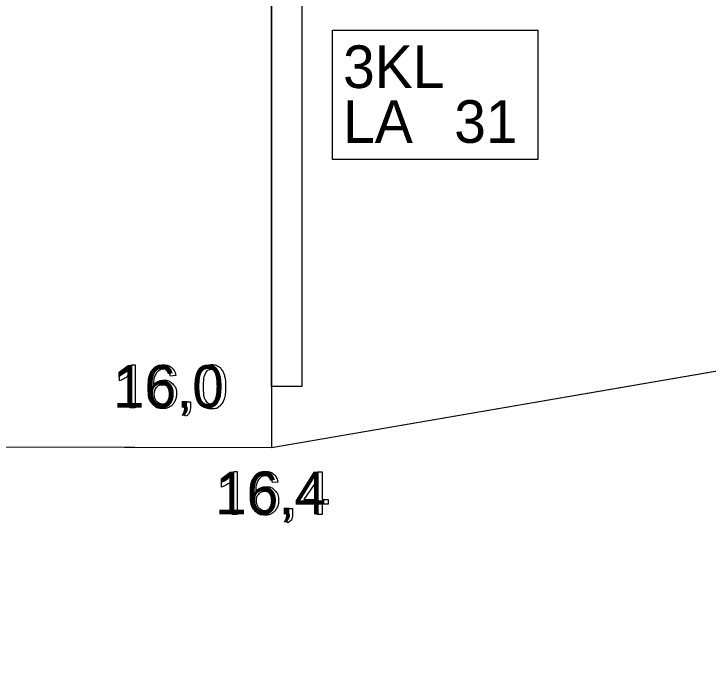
# Model space of a CAD drawing. Extents: x 532503 to 539665, y 6557663 to 6561526.
# Drawn here: x 537646.5 to 537737.8, y 6560151 to 6560238 of the extents above; entities that cross this region are included whole.
import ezdxf

# ---------------------------------------------------------------- set-up
doc = ezdxf.new("R2010")
doc.units = 0
for name, color, linetype in [('GEOLPUNKT', 7, 'Continuous'), ('Kaitsevöönd', 7, 'Continuous'), ('Proovid', 7, 'Continuous'), ('Täide', 7, 'Continuous')]:
    doc.layers.add(name, color=color, linetype=linetype)

msp = doc.modelspace()

# ---------------------------------------------------------------- linework, layer by layer
at = {"layer": 'GEOLPUNKT'}
msp.add_line((537680.404, 6560509.07), (537680.404, 6560181.07), dxfattribs=at)
for points in [[(537675.452, 6560177.892), (537675.895, 6560177.892), (537675.895, 6560172.27)], [(537686.382, 6560172.27), (537686.382, 6560173.61), (537683.953, 6560173.61), (537683.953, 6560174.242), (537686.506, 6560177.87), (537687.069, 6560177.87), (537687.069, 6560174.242), (537687.825, 6560174.242), (537687.825, 6560173.61), (537687.069, 6560173.61), (537687.069, 6560172.27), (537686.382, 6560172.27)], [(537686.382, 6560174.242), (537686.382, 6560176.771), (537684.629, 6560174.242), (537686.382, 6560174.242)], [(537673.833, 6560175.822), (537673.833, 6560176.486)], [(537675.895, 6560172.27), (537675.208, 6560172.27), (537675.208, 6560176.65)], [(537681.23, 6560176.496), (537680.547, 6560176.44)], [(537682.378, 6560172.27), (537682.378, 6560173.051), (537683.159, 6560173.051), (537683.159, 6560172.27)], [(537682.767, 6560172.27), (537682.378, 6560172.27)], [(537682.523, 6560171.16), (537682.331, 6560171.455)]]:
    msp.add_lwpolyline(points, dxfattribs=at)
for points in [[(537673.833, 6560176.486), (537674.41, 6560176.757), (537674.841, 6560177.143), (537675.272, 6560177.529), (537675.452, 6560177.892)], [(537680.547, 6560176.44), (537680.455, 6560176.848), (537680.287, 6560177.032), (537680.007, 6560177.328), (537679.597, 6560177.328), (537679.268, 6560177.328), (537679.017, 6560177.145), (537678.694, 6560176.908), (537678.506, 6560176.453), (537678.318, 6560175.998), (537678.311, 6560175.158), (537678.559, 6560175.536), (537678.919, 6560175.719), (537679.278, 6560175.903), (537679.672, 6560175.903), (537680.361, 6560175.903), (537680.844, 6560175.397), (537681.328, 6560174.891), (537681.328, 6560174.089), (537681.328, 6560173.562), (537681.101, 6560173.11), (537680.873, 6560172.657), (537680.476, 6560172.417), (537680.078, 6560172.176), (537679.574, 6560172.176), (537678.713, 6560172.176), (537678.171, 6560172.808), (537677.628, 6560173.44), (537677.628, 6560174.891), (537677.628, 6560176.513), (537678.228, 6560177.25), (537678.752, 6560177.892), (537679.639, 6560177.892), (537680.301, 6560177.892), (537680.723, 6560177.521), (537681.146, 6560177.15), (537681.23, 6560176.496)], [(537675.208, 6560176.65), (537674.959, 6560176.414), (537674.557, 6560176.177), (537674.154, 6560175.94), (537673.833, 6560175.822)], [(537678.417, 6560174.085), (537678.417, 6560173.73), (537678.568, 6560173.405), (537678.719, 6560173.08), (537678.989, 6560172.91), (537679.259, 6560172.74), (537679.559, 6560172.74), (537679.996, 6560172.74), (537680.308, 6560173.091), (537680.62, 6560173.443), (537680.62, 6560174.047), (537680.62, 6560174.628), (537680.312, 6560174.962), (537680.004, 6560175.296), (537679.532, 6560175.296), (537679.066, 6560175.296), (537678.742, 6560174.962), (537678.417, 6560174.628), (537678.417, 6560174.085)], [(537682.331, 6560171.455), (537682.549, 6560171.551), (537682.652, 6560171.736), (537682.755, 6560171.922), (537682.767, 6560172.27)], [(537683.159, 6560172.27), (537683.159, 6560171.838), (537683.007, 6560171.572), (537682.855, 6560171.306), (537682.523, 6560171.16)]]:
    msp.add_open_spline(points, degree=3, dxfattribs=at)
at = {"layer": 'Kaitsevöönd'}
msp.add_lwpolyline([(537081.832, 6560005.9), (537114.818, 6560006.67), (537183.93, 6560026.727), (537280.034, 6560100.213), (537353.475, 6560157.724), (537409.981, 6560181.67), (537680.404, 6560181.07), (537927.278, 6560223.47), (538157.309, 6560221.07), (538426.576, 6560200.27), (538783.9, 6560154.27), (538809.139, 6560154.375)], dxfattribs=at)
at = {"layer": 'Proovid'}
for points in [[(537680.404, 6560289.07), (537684.404, 6560289.07), (537684.404, 6560189.07), (537680.404, 6560189.07)], [(537688.404, 6560235.872), (537715.404, 6560235.872), (537715.404, 6560218.872), (537688.404, 6560218.872)]]:
    msp.add_lwpolyline(points, close=True, dxfattribs=at)
for points in [[(537662.027, 6560191.892), (537662.47, 6560191.892), (537662.47, 6560186.27)], [(537660.409, 6560189.822), (537660.409, 6560190.486)], [(537662.47, 6560186.27), (537661.783, 6560186.27), (537661.783, 6560190.65)], [(537667.805, 6560190.496), (537667.123, 6560190.44)], [(537668.954, 6560186.27), (537668.954, 6560187.051), (537669.735, 6560187.051), (537669.735, 6560186.27)], [(537669.342, 6560186.27), (537668.954, 6560186.27)], [(537669.099, 6560185.16), (537668.907, 6560185.455)]]:
    msp.add_lwpolyline(points, dxfattribs=at)
for points in [[(537660.409, 6560190.486), (537660.985, 6560190.757), (537661.416, 6560191.143), (537661.848, 6560191.529), (537662.027, 6560191.892)], [(537667.123, 6560190.44), (537667.031, 6560190.848), (537666.862, 6560191.032), (537666.583, 6560191.328), (537666.173, 6560191.328), (537665.843, 6560191.328), (537665.592, 6560191.145), (537665.269, 6560190.908), (537665.081, 6560190.453), (537664.894, 6560189.998), (537664.886, 6560189.158), (537665.135, 6560189.536), (537665.494, 6560189.719), (537665.854, 6560189.903), (537666.248, 6560189.903), (537666.936, 6560189.903), (537667.42, 6560189.397), (537667.904, 6560188.891), (537667.904, 6560188.089), (537667.904, 6560187.562), (537667.676, 6560187.11), (537667.449, 6560186.657), (537667.051, 6560186.417), (537666.654, 6560186.176), (537666.149, 6560186.176), (537665.289, 6560186.176), (537664.746, 6560186.808), (537664.203, 6560187.44), (537664.203, 6560188.891), (537664.203, 6560190.513), (537664.803, 6560191.25), (537665.327, 6560191.892), (537666.215, 6560191.892), (537666.876, 6560191.892), (537667.299, 6560191.521), (537667.721, 6560191.15), (537667.805, 6560190.496)], [(537670.755, 6560189.032), (537670.755, 6560190.025), (537670.959, 6560190.631), (537671.163, 6560191.237), (537671.566, 6560191.564), (537671.969, 6560191.892), (537672.58, 6560191.892), (537673.03, 6560191.892), (537673.371, 6560191.71), (537673.712, 6560191.529), (537673.932, 6560191.187), (537674.152, 6560190.846), (537674.278, 6560190.355), (537674.404, 6560189.864), (537674.404, 6560189.032), (537674.404, 6560188.047), (537674.202, 6560187.441), (537674, 6560186.835), (537673.597, 6560186.505), (537673.194, 6560186.176), (537672.58, 6560186.176), (537671.77, 6560186.176), (537671.308, 6560186.754), (537670.755, 6560187.455), (537670.755, 6560189.032)], [(537661.783, 6560190.65), (537661.535, 6560190.414), (537661.132, 6560190.177), (537660.729, 6560189.94), (537660.409, 6560189.822)], [(537671.463, 6560189.032), (537671.463, 6560187.651), (537671.785, 6560187.195), (537672.107, 6560186.74), (537672.58, 6560186.74), (537673.052, 6560186.74), (537673.374, 6560187.197), (537673.696, 6560187.654), (537673.696, 6560189.032), (537673.696, 6560190.415), (537673.374, 6560190.869), (537673.053, 6560191.324), (537672.572, 6560191.324), (537672.1, 6560191.324), (537671.817, 6560190.923), (537671.463, 6560190.411), (537671.463, 6560189.032)], [(537664.993, 6560188.085), (537664.993, 6560187.73), (537665.143, 6560187.405), (537665.294, 6560187.08), (537665.564, 6560186.91), (537665.834, 6560186.74), (537666.134, 6560186.74), (537666.571, 6560186.74), (537666.883, 6560187.091), (537667.195, 6560187.443), (537667.195, 6560188.047), (537667.195, 6560188.628), (537666.887, 6560188.962), (537666.579, 6560189.296), (537666.107, 6560189.296), (537665.642, 6560189.296), (537665.317, 6560188.962), (537664.993, 6560188.628), (537664.993, 6560188.085)], [(537668.907, 6560185.455), (537669.124, 6560185.551), (537669.228, 6560185.736), (537669.331, 6560185.922), (537669.342, 6560186.27)], [(537669.735, 6560186.27), (537669.735, 6560185.838), (537669.582, 6560185.572), (537669.43, 6560185.306), (537669.099, 6560185.16)]]:
    msp.add_open_spline(points, degree=3, dxfattribs=at)
at = {"layer": 'Täide'}
for p, q in [((537680.404, 6560181.07), (537927.278, 6560223.47)), ((537680.404, 6560181.07), (537822.206, 6560205.424)), ((537572.5, 6560181.31), (537680.404, 6560181.07))]:
    msp.add_line(p, q, dxfattribs=at)
for points in [[(537572.5, 6560181.31), (537680.404, 6560181.07), (537822.206, 6560205.424)], [(537081.832, 6560005.9), (537114.818, 6560006.67), (537183.93, 6560026.727), (537280.034, 6560100.213), (537353.475, 6560157.724), (537409.981, 6560181.67), (537680.404, 6560181.07)]]:
    msp.add_lwpolyline(points, dxfattribs=at)

# ---------------------------------------------------------------- texts
at = {"layer": 'GEOLPUNKT'}
msp.add_text('16,4', height=5.6, dxfattribs=at).set_placement((537672.984, 6560172.27))
at = {"layer": 'Proovid'}
for s, p in [('3KL', (537689.804, 6560228.272)), ('LA', (537689.804, 6560221.072)), ('31', (537704.404, 6560221.072)), ('16,0', (537659.559, 6560186.27))]:
    msp.add_text(s, height=5.6, dxfattribs=at).set_placement(p)

doc.saveas('drawing.dxf')
